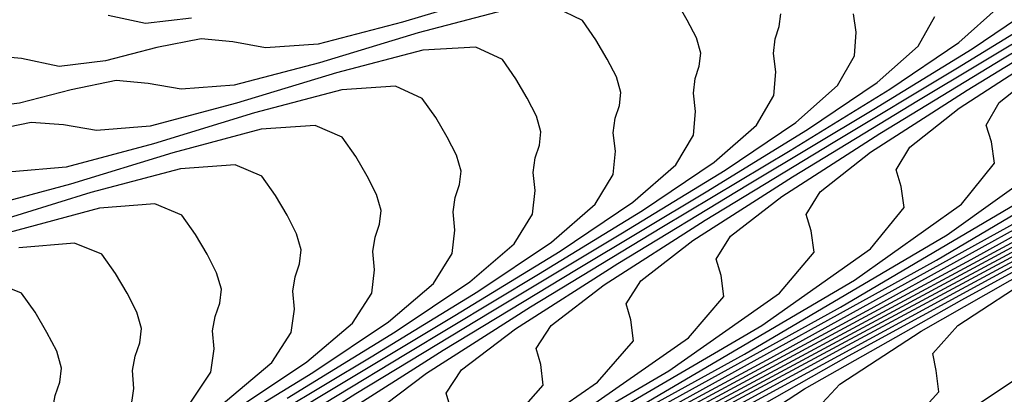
# Model space of a CAD drawing. Extents: x 3249832 to 3255657, y 13789405 to 13793316.
# Tile 555 of 656: x 3254762.26 to 3254768.1, y 13790615.37 to 13790617.6. Entities that reach past the tile are written whole.
import ezdxf

# ---------------------------------------------------------------- set-up
doc = ezdxf.new("R2010")
doc.units = 0
doc.header["$LTSCALE"] = 100
doc.header["$MEASUREMENT"] = 0
for name, color, linetype in [('GRATIO_CON', 10, 'CONTINUOUS'), ('GRATIO_ICON', 7, 'CONTINUOUS'), ('TARGETS_EAST', 7, 'CONTINUOUS')]:
    doc.layers.add(name, color=color, linetype=linetype)

# ---------------------------------------------------------------- blocks, each defined once
blk = doc.blocks.new('Gratio_032316_contours')
at = {"layer": 'GRATIO_CON', "color": 1, "linetype": 'Continuous', "flags": 128}
for points in [[(3254737.5406, 13790599.4861), (3254746.3098, 13790603.9155), (3254752.9291, 13790607.265), (3254757.3881, 13790609.5342), (3254760.1066, 13790610.9407), (3254761.5477, 13790611.7206), (3254762.3483, 13790612.1857), (3254763.1888, 13790612.6665), (3254764.5547, 13790613.4009), (3254766.1512, 13790614.2562), (3254767.4889, 13790615.007), (3254768.2023, 13790615.4828), (3254768.422, 13790615.7322), (3254768.4029, 13790615.8587), (3254768.3822, 13790615.9618), (3254768.5277, 13790616.1259), (3254768.9896, 13790616.4314), (3254769.8689, 13790616.934), (3254771.0696, 13790617.5904)], [(3254736.8827, 13790599.1702), (3254745.4561, 13790603.5009), (3254751.9998, 13790606.8123), (3254756.4706, 13790609.0875), (3254759.2315, 13790610.5151), (3254760.7008, 13790611.3085), (3254761.517, 13790611.7805), (3254762.3739, 13790612.269), (3254763.7666, 13790613.0167), (3254765.395, 13790613.888), (3254766.76, 13790614.6521), (3254767.489, 13790615.1346), (3254767.7151, 13790615.3855), (3254767.6976, 13790615.511), (3254767.678, 13790615.6132), (3254767.8274, 13790615.7783), (3254768.2991, 13790616.0883), (3254769.1961, 13790616.6), (3254770.4206, 13790617.269), (3254771.8246, 13790618.0255)], [(3254744.6024, 13790603.0863), (3254751.0704, 13790606.3597), (3254755.553, 13790608.6409), (3254758.3565, 13790610.0896), (3254759.8538, 13790610.8964), (3254760.6856, 13790611.3754), (3254761.559, 13790611.8714), (3254762.9786, 13790612.6326), (3254764.6388, 13790613.5198), (3254766.0311, 13790614.2972), (3254766.7758, 13790614.7864), (3254767.0083, 13790615.0388), (3254766.9923, 13790615.1633), (3254766.9738, 13790615.2646), (3254767.1272, 13790615.4307), (3254767.6086, 13790615.7452), (3254768.5233, 13790616.266), (3254769.7716, 13790616.9476), (3254771.2028, 13790617.7187)], [(3254743.7487, 13790602.6718), (3254750.1411, 13790605.9071), (3254754.6355, 13790608.1942), (3254757.4814, 13790609.664), (3254759.0069, 13790610.4843), (3254759.8542, 13790610.9703), (3254760.744, 13790611.4739), (3254762.1906, 13790612.2484), (3254763.8826, 13790613.1516), (3254765.3021, 13790613.9423), (3254766.0626, 13790614.4381), (3254766.3014, 13790614.692), (3254766.287, 13790614.8156), (3254766.2696, 13790614.916), (3254766.4269, 13790615.083), (3254766.9181, 13790615.402), (3254767.8505, 13790615.932), (3254769.1226, 13790616.6262), (3254770.5809, 13790617.4119), (3254772.0656, 13790618.2145)], [(3254742.0413, 13790601.8426), (3254748.2824, 13790605.0018), (3254752.8004, 13790607.3009), (3254755.7312, 13790608.8129), (3254757.3131, 13790609.6601), (3254758.1915, 13790610.16), (3254759.1142, 13790610.6789), (3254760.6146, 13790611.4801), (3254762.3701, 13790612.4152), (3254763.8443, 13790613.2324), (3254764.6362, 13790613.7417), (3254764.8877, 13790613.9986), (3254764.8764, 13790614.1202), (3254764.8612, 13790614.2188), (3254765.0263, 13790614.3878), (3254765.5371, 13790614.7158), (3254766.5049, 13790615.2639), (3254767.8246, 13790615.9835), (3254769.3373, 13790616.7983), (3254770.8773, 13790617.6307), (3254772.2533, 13790618.3962)], [(3254741.1877, 13790601.428), (3254747.3531, 13790604.5492), (3254751.8828, 13790606.8542), (3254754.8562, 13790608.3874), (3254756.4662, 13790609.248), (3254757.3602, 13790609.7548), (3254758.2992, 13790610.2814), (3254759.8265, 13790611.096), (3254761.6139, 13790612.047), (3254763.1154, 13790612.8775), (3254763.923, 13790613.3934), (3254764.1808, 13790613.6518), (3254764.1711, 13790613.7725), (3254764.157, 13790613.8702), (3254764.3261, 13790614.0402), (3254764.8466, 13790614.3727), (3254765.832, 13790614.9299), (3254767.1756, 13790615.6621), (3254768.7154, 13790616.4915), (3254770.2831, 13790617.3387), (3254771.6841, 13790618.1175)], [(3254740.334, 13790601.0134), (3254746.4237, 13790604.0966), (3254750.9652, 13790606.4075), (3254753.9811, 13790607.9618), (3254755.6192, 13790608.8359), (3254756.5288, 13790609.3497), (3254757.4843, 13790609.8838), (3254759.0385, 13790610.7119), (3254760.8577, 13790611.6788), (3254762.3865, 13790612.5226), (3254763.2098, 13790613.0452), (3254763.474, 13790613.3051), (3254763.4658, 13790613.4247), (3254763.4529, 13790613.5216), (3254763.6258, 13790613.6925), (3254764.1561, 13790614.0295), (3254765.1592, 13790614.5958), (3254766.5266, 13790615.3407), (3254768.0936, 13790616.1847), (3254769.689, 13790617.0468), (3254771.1149, 13790617.8388)], [(3254739.4803, 13790600.5988), (3254745.4944, 13790603.644), (3254750.0477, 13790605.9608), (3254753.106, 13790607.5363), (3254754.7723, 13790608.4238), (3254755.6974, 13790608.9446), (3254756.6694, 13790609.4863), (3254758.2505, 13790610.3277), (3254760.1015, 13790611.3106), (3254761.6576, 13790612.1677), (3254762.4966, 13790612.697), (3254762.7671, 13790612.9584), (3254762.7605, 13790613.077), (3254762.7487, 13790613.173), (3254762.9255, 13790613.3449), (3254763.4656, 13790613.6864), (3254764.4864, 13790614.2618), (3254765.8776, 13790615.0193), (3254767.4717, 13790615.8779), (3254769.0948, 13790616.7549), (3254770.5457, 13790617.5601), (3254771.6165, 13790618.2016)], [(3254743.6357, 13790602.7387), (3254748.2126, 13790605.0675), (3254751.3559, 13790606.6852), (3254753.0785, 13790607.5996), (3254754.0347, 13790608.1343), (3254755.0395, 13790608.6913), (3254756.6745, 13790609.5594), (3254758.5891, 13790610.5742), (3254760.1998, 13790611.4578), (3254761.0701, 13790612.0005), (3254761.3534, 13790612.2649), (3254761.3499, 13790612.3816), (3254761.3403, 13790612.4757), (3254761.525, 13790612.6497), (3254762.0846, 13790613.0001), (3254763.1408, 13790613.5938), (3254764.5796, 13790614.3765), (3254766.2281, 13790615.2643), (3254767.9065, 13790616.171), (3254769.4072, 13790617.0027), (3254770.5158, 13790617.6634), (3254771.0877, 13790618.0867)], [(3254742.7064, 13790602.2861), (3254747.295, 13790604.6208), (3254750.4808, 13790606.2596), (3254752.2315, 13790607.1876), (3254753.2034, 13790607.7292), (3254754.2245, 13790608.2938), (3254755.8864, 13790609.1753), (3254757.8329, 13790610.206), (3254759.4708, 13790611.1029), (3254760.3569, 13790611.6523), (3254760.6465, 13790611.9182), (3254760.6446, 13790612.0339), (3254760.6361, 13790612.1271), (3254760.8247, 13790612.302), (3254761.3941, 13790612.657), (3254762.468, 13790613.2597), (3254763.9305, 13790614.0551), (3254765.6062, 13790614.9575), (3254767.3123, 13790615.8791), (3254768.838, 13790616.724), (3254769.9655, 13790617.3943), (3254770.5479, 13790617.8222)], [(3254741.777, 13790601.8334), (3254746.3775, 13790604.1742), (3254749.6057, 13790605.8341), (3254751.3846, 13790606.7755), (3254752.372, 13790607.324), (3254753.4096, 13790607.8962), (3254755.0984, 13790608.7911), (3254757.0767, 13790609.8378), (3254758.7419, 13790610.748), (3254759.6437, 13790611.3041), (3254759.9396, 13790611.5714), (3254759.9393, 13790611.6862), (3254759.9319, 13790611.7785), (3254760.1244, 13790611.9544), (3254760.7036, 13790612.3139), (3254761.7952, 13790612.9257), (3254763.2815, 13790613.7338), (3254764.9844, 13790614.6507), (3254766.7182, 13790615.5871), (3254768.2688, 13790616.4452), (3254769.4152, 13790617.1251), (3254770.0082, 13790617.5577), (3254770.1871, 13790617.7969)], [(3254740.8477, 13790601.3808), (3254745.4599, 13790603.7275), (3254748.7307, 13790605.4085), (3254750.5377, 13790606.3634), (3254751.5407, 13790606.9189), (3254752.5947, 13790607.4987), (3254754.3104, 13790608.407), (3254756.3205, 13790609.4696), (3254758.013, 13790610.3931), (3254758.9305, 13790610.9559), (3254759.2328, 13790611.2247), (3254759.234, 13790611.3385), (3254759.2277, 13790611.4299), (3254759.4242, 13790611.6068), (3254760.0131, 13790611.9707), (3254761.1223, 13790612.5917), (3254762.6325, 13790613.4124), (3254764.3625, 13790614.3439), (3254766.124, 13790615.2952), (3254767.6996, 13790616.1665), (3254768.8649, 13790616.856), (3254769.4684, 13790617.2932), (3254769.6516, 13790617.5333), (3254769.6291, 13790617.6629)], [(3254761.3345, 13790612.7696), (3254763.1189, 13790613.7303), (3254764.9357, 13790614.7114), (3254766.5612, 13790615.6091), (3254767.7642, 13790616.3177), (3254768.3889, 13790616.7642), (3254768.5807, 13790617.0061), (3254768.5603, 13790617.1342), (3254768.5284, 13790617.2335), (3254768.6047, 13790617.3678), (3254768.8888, 13790617.5953), (3254769.4367, 13790617.9506)], [(3254760.6855, 13790612.4482), (3254762.497, 13790613.4235), (3254764.3415, 13790614.4194), (3254765.992, 13790615.3304), (3254767.2139, 13790616.0486), (3254767.8491, 13790616.4996), (3254768.0452, 13790616.7426), (3254768.0259, 13790616.8699), (3254767.9947, 13790616.9685), (3254768.0731, 13790617.1031), (3254768.3622, 13790617.3329), (3254768.9188, 13790617.693)], [(3254761.8752, 13790613.1167), (3254763.7473, 13790614.1275), (3254765.4228, 13790615.0517), (3254766.6636, 13790615.7795), (3254767.3094, 13790616.2351), (3254767.5097, 13790616.479), (3254767.4915, 13790616.6055), (3254767.461, 13790616.7034), (3254767.5415, 13790616.8384), (3254767.8356, 13790617.0705), (3254768.4009, 13790617.4355), (3254769.1157, 13790617.8709)], [(3254761.2533, 13790612.8099), (3254763.1532, 13790613.8356), (3254764.8536, 13790614.773), (3254766.1133, 13790615.5104), (3254766.7696, 13790615.9706), (3254766.9742, 13790616.2154), (3254766.957, 13790616.3412), (3254766.9273, 13790616.4383), (3254767.0099, 13790616.5736), (3254767.309, 13790616.8082), (3254767.883, 13790617.1779), (3254768.6084, 13790617.6195)], [(3254761.9649, 13790613.2517), (3254763.7152, 13790614.2156), (3254765.0126, 13790614.9721), (3254765.6901, 13790615.4416), (3254765.9032, 13790615.6883), (3254765.8882, 13790615.8124), (3254765.8599, 13790615.9081), (3254765.9468, 13790616.0442), (3254766.2558, 13790616.2835), (3254766.8472, 13790616.6629), (3254767.594, 13790617.1169), (3254768.3225, 13790617.5543), (3254768.8905, 13790617.9035)], [(3254761.3707, 13790612.9598), (3254763.1459, 13790613.9368), (3254764.4623, 13790614.703), (3254765.1503, 13790615.1771), (3254765.3677, 13790615.4247), (3254765.3538, 13790615.5481), (3254765.3262, 13790615.643), (3254765.4152, 13790615.7795), (3254765.7292, 13790616.0211), (3254766.3293, 13790616.4053), (3254767.0867, 13790616.8656), (3254767.8256, 13790617.3092), (3254768.4016, 13790617.6632)], [(3254760.7765, 13790612.6678), (3254762.5767, 13790613.6581), (3254763.912, 13790614.4339), (3254764.6106, 13790614.9126), (3254764.8322, 13790615.1611), (3254764.8194, 13790615.2837), (3254764.7925, 13790615.3779), (3254764.8836, 13790615.5148), (3254765.2026, 13790615.7587), (3254765.8113, 13790616.1478), (3254766.5795, 13790616.6142), (3254767.3286, 13790617.064), (3254767.9128, 13790617.4229), (3254768.3151, 13790617.6963)], [(3254762.0075, 13790613.3794), (3254763.3617, 13790614.1647), (3254764.0708, 13790614.6481), (3254764.2967, 13790614.8976), (3254764.285, 13790615.0194), (3254764.2588, 13790615.1128), (3254764.352, 13790615.2501), (3254764.676, 13790615.4964), (3254765.2934, 13790615.8902), (3254766.0722, 13790616.3629), (3254766.8317, 13790616.8188), (3254767.4239, 13790617.1826), (3254767.832, 13790617.4593), (3254768.072, 13790617.6743)], [(3254762.261, 13790613.6265), (3254762.9913, 13790614.119), (3254763.2257, 13790614.3704), (3254763.2161, 13790614.4907), (3254763.1914, 13790614.5827), (3254763.2889, 13790614.7206), (3254763.6228, 13790614.9716), (3254764.2576, 13790615.3752), (3254765.0578, 13790615.8603), (3254765.8379, 13790616.3285), (3254766.4462, 13790616.702), (3254766.8657, 13790616.9855), (3254767.1133, 13790617.2041), (3254767.2136, 13790617.3799), (3254767.2238, 13790617.5206), (3254767.209, 13790617.6307)], [(3254761.7107, 13790613.3573), (3254762.4515, 13790613.8545), (3254762.6902, 13790614.1068), (3254762.6817, 13790614.2263), (3254762.6577, 13790614.3176), (3254762.7573, 13790614.4559), (3254763.0962, 13790614.7093), (3254763.7397, 13790615.1176), (3254764.5505, 13790615.6089), (3254765.3409, 13790616.0833), (3254765.9573, 13790616.4617), (3254766.3826, 13790616.7485), (3254766.6339, 13790616.969), (3254766.7365, 13790617.1452), (3254766.7479, 13790617.2855), (3254766.7338, 13790617.3952), (3254766.7443, 13790617.4809), (3254766.7677, 13790617.5549), (3254766.7766, 13790617.6312)], [(3254763.2825, 13790617.6039), (3254763.0101, 13790617.5722), (3254762.7881, 13790617.621)], [(3254762.2257, 13790614.1912), (3254762.5696, 13790614.4469), (3254763.2218, 13790614.8601), (3254764.0433, 13790615.3576), (3254764.844, 13790615.8382), (3254765.4684, 13790616.2214), (3254765.8994, 13790616.5116), (3254766.1545, 13790616.7339), (3254766.2594, 13790616.9105), (3254766.272, 13790617.0505), (3254766.2586, 13790617.1598), (3254766.2698, 13790617.2455), (3254766.2937, 13790617.3201), (3254766.3027, 13790617.3973), (3254766.2764, 13790617.4882), (3254766.2226, 13790617.5926), (3254766.1561, 13790617.7078)], [(3254765.1114, 13790617.7556), (3254764.5338, 13790617.5806), (3254764.0338, 13790617.4502), (3254763.7211, 13790617.4277), (3254763.5273, 13790617.4641), (3254763.3397, 13790617.4822), (3254763.0754, 13790617.4297), (3254762.772, 13790617.3517), (3254762.4968, 13790617.318), (3254762.2733, 13790617.3647), (3254761.9488, 13790617.3938), (3254761.3263, 13790617.2734), (3254760.2738, 13790616.9106), (3254758.9177, 13790616.3679), (3254757.4491, 13790615.7463), (3254755.9876, 13790615.1136), (3254754.3663, 13790614.4037), (3254752.347, 13790613.5171), (3254749.826, 13790612.4143), (3254747.2387, 13790611.2945), (3254745.155, 13790610.4173), (3254743.9726, 13790609.961)], [(3254762.043, 13790614.1846), (3254762.7038, 13790614.6025), (3254763.536, 13790615.1063), (3254764.3471, 13790615.593), (3254764.9796, 13790615.9811), (3254765.4163, 13790616.2746), (3254765.6752, 13790616.4988), (3254765.7822, 13790616.6759), (3254765.7961, 13790616.8155), (3254765.7834, 13790616.9243), (3254765.7952, 13790617.0101), (3254765.8196, 13790617.0853), (3254765.8288, 13790617.1635), (3254765.8022, 13790617.2555), (3254765.7479, 13790617.3608), (3254765.681, 13790617.4765), (3254765.6011, 13790617.5917), (3254765.4447, 13790617.6654)], [(3254765.133, 13790617.6493), (3254764.6262, 13790617.5181), (3254764.0416, 13790617.3401), (3254763.5357, 13790617.207), (3254763.2198, 13790617.1824), (3254763.0246, 13790617.2171), (3254762.8354, 13790617.2337), (3254762.5683, 13790617.1793), (3254762.2614, 13790617.0994), (3254761.9835, 13790617.0637), (3254761.7586, 13790617.1084), (3254761.4315, 13790617.1347), (3254760.8024, 13790617.0101), (3254759.7372, 13790616.6412), (3254758.3639, 13790616.0909), (3254756.8765, 13790615.4612), (3254755.3961, 13790614.8203), (3254753.754, 13790614.1013), (3254751.7087, 13790613.2034), (3254749.1554, 13790612.0863), (3254746.535, 13790610.9518), (3254744.4248, 13790610.0622)], [(3254761.668, 13790614.0874), (3254762.5216, 13790614.6037), (3254763.3532, 13790615.1027), (3254764.0018, 13790615.5005), (3254764.45, 13790615.8008), (3254764.7164, 13790616.0286), (3254764.828, 13790616.2065), (3254764.8442, 13790616.3454), (3254764.833, 13790616.4534), (3254764.8461, 13790616.5393), (3254764.8715, 13790616.6157), (3254764.8809, 13790616.6958), (3254764.8537, 13790616.79), (3254764.7984, 13790616.8973), (3254764.7308, 13790617.0139), (3254764.6506, 13790617.1284), (3254764.4923, 13790617.1999), (3254764.1745, 13790617.1797), (3254763.6558, 13790617.0431), (3254763.0571, 13790616.8591), (3254762.5394, 13790616.7205), (3254762.2172, 13790616.6917)], [(3254762.0143, 13790614.3523), (3254762.8563, 13790614.8575), (3254763.513, 13790615.2603), (3254763.9669, 13790615.5638), (3254764.2371, 13790615.7935), (3254764.3509, 13790615.9718), (3254764.3683, 13790616.1104), (3254764.3578, 13790616.2179), (3254764.3716, 13790616.304), (3254764.3974, 13790616.3809), (3254764.407, 13790616.4619), (3254764.3795, 13790616.5572), (3254764.3237, 13790616.6655), (3254764.2557, 13790616.7826), (3254764.1754, 13790616.8968), (3254764.0162, 13790616.9671), (3254763.6952, 13790616.9449), (3254763.1706, 13790616.8056), (3254762.5648, 13790616.6186), (3254762.0412, 13790616.4773)], [(3254761.5071, 13790614.101), (3254762.3594, 13790614.6123), (3254763.0241, 13790615.02), (3254763.4837, 13790615.3269), (3254763.7577, 13790615.5584), (3254763.8737, 13790615.7372), (3254763.8924, 13790615.8754), (3254763.8826, 13790615.9825), (3254763.897, 13790616.0686), (3254763.9233, 13790616.1461), (3254763.9331, 13790616.228), (3254763.9053, 13790616.3245), (3254763.8489, 13790616.4337), (3254763.7806, 13790616.5513), (3254763.7001, 13790616.6652), (3254763.54, 13790616.7343), (3254763.2159, 13790616.7102), (3254762.6855, 13790616.5681), (3254762.0726, 13790616.3781)], [(3254761.8625, 13790614.3672), (3254762.5352, 13790614.7797), (3254763.0006, 13790615.0899), (3254763.2784, 13790615.3233), (3254763.3966, 13790615.5025), (3254763.4165, 13790615.6403), (3254763.4074, 13790615.747), (3254763.4225, 13790615.8332), (3254763.4493, 13790615.9113), (3254763.4592, 13790615.9942), (3254763.431, 13790616.0917), (3254763.3742, 13790616.202), (3254763.3055, 13790616.32), (3254763.2249, 13790616.4335), (3254763.0638, 13790616.5015), (3254762.7367, 13790616.4754), (3254762.2003, 13790616.3306)], [(3254762.0343, 13790614.6161), (3254762.3196, 13790614.8531), (3254762.4424, 13790615.0332), (3254762.4647, 13790615.1703), (3254762.457, 13790615.2761), (3254762.4734, 13790615.3624), (3254762.5012, 13790615.4417), (3254762.5113, 13790615.5265), (3254762.4826, 13790615.6262), (3254762.4247, 13790615.7384), (3254762.3554, 13790615.8574), (3254762.2744, 13790615.9703), (3254762.1114, 13790616.0359)]]:
    blk.add_lwpolyline(points, dxfattribs=at)
at = {"layer": 'GRATIO_ICON', "color": 7, "linetype": 'Continuous', "flags": 128}
for points in [[(3254742.895, 13790602.2572), (3254749.2118, 13790605.4545), (3254753.7179, 13790607.7475), (3254756.6063, 13790609.2385), (3254758.16, 13790610.0722), (3254759.0229, 13790610.5651), (3254759.9291, 13790611.0764), (3254761.4026, 13790611.8643), (3254763.1263, 13790612.7834), (3254764.5732, 13790613.5873), (3254765.3494, 13790614.0899), (3254765.5945, 13790614.3453), (3254765.5817, 13790614.4679), (3254765.5654, 13790614.5674), (3254765.7266, 13790614.7354), (3254766.2276, 13790615.0589), (3254767.1777, 13790615.5979), (3254768.4736, 13790616.3048), (3254769.9591, 13790617.1051), (3254771.4714, 13790617.9226)], [(3254744.5651, 13790603.1913), (3254749.1301, 13790605.5142), (3254752.231, 13790607.1107), (3254753.9254, 13790608.0117), (3254754.8661, 13790608.5394), (3254755.8544, 13790609.0888), (3254757.4625, 13790609.9436), (3254759.3453, 13790610.9424), (3254760.9287, 13790611.8128), (3254761.7833, 13790612.3488), (3254762.0602, 13790612.6116), (3254762.0552, 13790612.7293), (3254762.0445, 13790612.8244), (3254762.2253, 13790612.9973), (3254762.7751, 13790613.3433), (3254763.8136, 13790613.9278), (3254765.2286, 13790614.6979), (3254766.8499, 13790615.5711), (3254768.5006, 13790616.4629), (3254769.9765, 13790617.2814), (3254771.0662, 13790617.9325), (3254771.6275, 13790618.3512)], [(3254761.9835, 13790613.091), (3254763.7407, 13790614.0371), (3254765.5298, 13790615.0033), (3254767.1304, 13790615.8878), (3254768.3146, 13790616.5869), (3254768.9287, 13790617.0287), (3254769.1162, 13790617.2697), (3254769.0947, 13790617.3986), (3254769.0621, 13790617.4986), (3254769.1363, 13790617.6325)], [(3254760.6315, 13790612.5031), (3254762.559, 13790613.5436), (3254764.2844, 13790614.4943), (3254765.5629, 13790615.2412), (3254766.2299, 13790615.7061), (3254766.4387, 13790615.9519), (3254766.4226, 13790616.0768), (3254766.3936, 13790616.1732), (3254766.4784, 13790616.3089), (3254766.7824, 13790616.5458), (3254767.3651, 13790616.9204), (3254768.1012, 13790617.3682), (3254768.8194, 13790617.7995)], [(3254761.4383, 13790613.1007), (3254762.8113, 13790613.8956), (3254763.5311, 13790614.3835), (3254763.7612, 13790614.634), (3254763.7506, 13790614.755), (3254763.7251, 13790614.8478), (3254763.8205, 13790614.9854), (3254764.1494, 13790615.234), (3254764.7755, 13790615.6327), (3254765.565, 13790616.1116), (3254766.3348, 13790616.5737), (3254766.935, 13790616.9423), (3254767.3489, 13790617.2224), (3254767.5926, 13790617.4392), (3254767.6907, 13790617.6145)], [(3254763.8502, 13790615.3478), (3254764.4907, 13790615.7408), (3254764.9332, 13790616.0377), (3254765.1958, 13790616.2637), (3254765.3051, 13790616.4412), (3254765.3202, 13790616.5805), (3254765.3082, 13790616.6888), (3254765.3207, 13790616.7747), (3254765.3455, 13790616.8505), (3254765.3548, 13790616.9296), (3254765.328, 13790617.0227), (3254765.2732, 13790617.1291), (3254765.2059, 13790617.2452), (3254765.1258, 13790617.36), (3254764.9685, 13790617.4327), (3254764.6537, 13790617.4145), (3254764.141, 13790617.2806), (3254763.5493, 13790617.0996), (3254763.0375, 13790616.9638), (3254762.7185, 13790616.9371), (3254762.5219, 13790616.9701), (3254762.3312, 13790616.9851), (3254762.0612, 13790616.929)], [(3254762.0464, 13790614.5394), (3254762.5174, 13790614.853), (3254762.799, 13790615.0882), (3254762.9195, 13790615.2678), (3254762.9406, 13790615.4053), (3254762.9322, 13790615.5116), (3254762.9479, 13790615.5978), (3254762.9752, 13790615.6765), (3254762.9852, 13790615.7603), (3254762.9568, 13790615.859), (3254762.8995, 13790615.9702), (3254762.8304, 13790616.0887), (3254762.7497, 13790616.2019), (3254762.5876, 13790616.2687), (3254762.2574, 13790616.2406)]]:
    blk.add_lwpolyline(points, dxfattribs=at)

msp = doc.modelspace()

# ---------------------------------------------------------------- block references
at = {"layer": 'TARGETS_EAST'}
msp.add_blockref('Gratio_032316_contours', (0, 0), dxfattribs=at)

doc.saveas('drawing.dxf')
